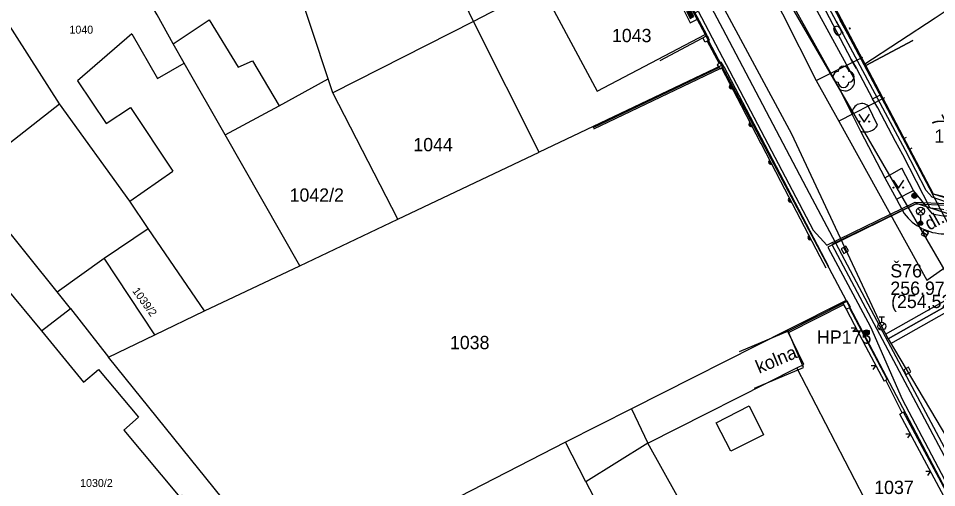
# Model space of a CAD drawing. Extents: x -601580 to 4, y -1204314 to 4.
# Drawn here: x -600094.3 to -600007.9, y -1203449.5 to -1203405.4 of the extents above; entities that cross this region are included whole.
import ezdxf

# ---------------------------------------------------------------- set-up
doc = ezdxf.new("R2010")
doc.units = 0
for name, color, linetype in [('00-EON NN', 7, 'Continuous'), ('00-INNOGY-NTL', 7, 'Continuous'), ('00-KN-HRANICE PARCEL', 7, 'Continuous'), ('00-KN-PARC. CISLA', 7, 'Continuous'), ('00-KN-VNITRNI KRESBA', 7, 'Continuous'), ('00-POLOHOPIS', 7, 'Continuous'), ('00-SITE KOM. KABEL', 7, 'Continuous'), ('00-VAK-KANAL-POPIS', 7, 'Continuous'), ('00-VAK-KANAL-POTRUBI', 7, 'Continuous'), ('00-VAK-VODA-RAD IGIS', 7, 'Continuous'), ('00-VODOVOD STAVAJICI', 7, 'Continuous'), ('11-REKONSTRUKCE  VYKOP', 7, 'Continuous'), ('11-REKONSTRUKCE VODOVOD', 7, 'Continuous'), ('Vrstva 22', 7, 'Continuous'), ('Vrstva 25', 7, 'Continuous'), ('Vrstva 26', 7, 'Continuous'), ('Vrstva 27', 7, 'Continuous'), ('Vrstva 28', 7, 'Continuous'), ('Vrstva 33', 7, 'Continuous'), ('Vrstva 36', 7, 'Continuous'), ('Vrstva 6', 7, 'Continuous'), ('Vrstva 8', 7, 'Continuous')]:
    doc.layers.add(name, color=color, linetype=linetype)

# ---------------------------------------------------------------- blocks, each defined once
blk = doc.blocks.new('6.30_104')
at = {"layer": 'Vrstva 27'}
blk.add_line((-0.25, 0.001), (0.25, -0.001), dxfattribs=at)
blk.add_lwpolyline([(-0.25, -0.25), (0.25, -0.25), (0.25, 0.25), (-0.25, 0.25)], close=True, dxfattribs=at)
blk = doc.blocks.new('6.13_4')
at = {"layer": 'Vrstva 28'}
for p, q in [((-0.25, 0.875), (0.25, 0.875)), ((0, 0.375), (0, 0.875)), ((-0.258, -0.272), (0.272, 0.258))]:
    blk.add_line(p, q, dxfattribs=at)
blk.add_circle((0, 0), 0.375, dxfattribs=at)
blk = doc.blocks.new('6.01A_1256')
at = {"layer": 'Vrstva 25'}
for radius in [0.25, 0.2, 0.15, 0.1, 0.05]:
    blk.add_circle((0, 0), radius, dxfattribs=at)
blk = doc.blocks.new('6.01A_1258')
at = {"layer": 'Vrstva 25'}
for radius in [0.25, 0.2, 0.15, 0.1, 0.05]:
    blk.add_circle((0, 0), radius, dxfattribs=at)
blk = doc.blocks.new('6.30_418')
at = {"layer": 'Vrstva 27'}
blk.add_line((-0.25, 0), (0.25, 0), dxfattribs=at)
blk.add_lwpolyline([(-0.25, -0.25), (0.25, -0.25), (0.25, 0.25), (-0.25, 0.25)], close=True, dxfattribs=at)
blk = doc.blocks.new('6.30_420')
at = {"layer": 'Vrstva 27'}
blk.add_line((-0.25, 0), (0.249, 0.001), dxfattribs=at)
blk.add_lwpolyline([(-0.25, -0.25), (0.251, -0.25), (0.25, 0.251), (-0.25, 0.251)], close=True, dxfattribs=at)
blk = doc.blocks.new('3.13_796')
at = {"layer": 'Vrstva 22'}
blk.add_circle((0, 0), 0.05, dxfattribs=at)
for centre, start, end in [((0, 0.5), 0, 180), ((-0.5, 0), 90, 270), ((0.5, 0), 270, 90), ((0, -0.5), 180, 0)]:
    blk.add_arc(centre, 0.5, start, end, dxfattribs=at)
blk = doc.blocks.new('6.560_970')
at = {"layer": 'Vrstva 33'}
for p, q in [((-0.265, 0.86), (0.265, 1.39)), ((-0.265, 1.39), (0.265, 0.86)), ((0, 0.75), (0, 0))]:
    blk.add_line(p, q, dxfattribs=at)
for centre, radius in [((0, 1.125), 0.375), ((0, 0), 0.2), ((0, 0), 0.145), ((0, 0), 0.0876)]:
    blk.add_circle(centre, radius, dxfattribs=at)
blk = doc.blocks.new('3.14_416')
at = {"layer": 'Vrstva 36'}
blk.add_lwpolyline([(-0.5, 0.75), (0, 0), (0.5, 0.75)], dxfattribs=at)
for centre in [(-0.45, 0.05), (0.449, 0.05)]:
    blk.add_circle(centre, 0.05, dxfattribs=at)
blk = doc.blocks.new('VCHOD_1176')
at = {"layer": 'Vrstva 6'}
blk.add_line((0, 0.25), (0, 0), dxfattribs=at)
blk = doc.blocks.new('VCHOD_1178')
at = {"layer": 'Vrstva 6'}
blk.add_line((0, 0.25), (0, 0), dxfattribs=at)
blk = doc.blocks.new('3.14_418')
at = {"layer": 'Vrstva 36'}
blk.add_lwpolyline([(-0.5, 0.75), (0, 0), (0.5, 0.75)], dxfattribs=at)
for centre in [(-0.45, 0.05), (0.449, 0.05)]:
    blk.add_circle(centre, 0.05, dxfattribs=at)
blk = doc.blocks.new('NN620')
at = {"layer": 'Vrstva 8'}
for points in [[(752, 4), (-748, 4)], [(-748, 4), (-748, -746)], [(752, -746), (752, 4)], [(-748, -746), (752, -746)], [(368, -180), (-376, -180)], [(-376, -180), (-376, -558)], [(-376, -558), (368, -558)], [(321, -227), (-329, -227)], [(-329, -227), (-329, -510)], [(-329, -510), (321, -510)], [(274, -274), (-281, -274)], [(-281, -274), (-281, -463)], [(-281, -463), (274, -463)], [(227, -321), (-234, -321)], [(-234, -321), (-234, -416)], [(-234, -416), (227, -416)], [(-193, -369), (185, -369)], [(227, -416), (227, -321)], [(274, -463), (274, -274)], [(321, -510), (321, -227)], [(368, -558), (368, -180)]]:
    blk.add_lwpolyline(points, dxfattribs=at)

msp = doc.modelspace()

# ---------------------------------------------------------------- linework, layer by layer
at = {"layer": '00-EON NN'}
for points in [[(-600005.932, -1203421.973), (-600005.835, -1203422.198), (-600005.93, -1203422.53), (-600006.122, -1203422.629), (-600007.004, -1203422.627), (-600008.37, -1203422.16), (-600008.91, -1203421.53), (-600010.86, -1203417.78), (-600015.12, -1203409.83), (-600018.96, -1203402.66), (-600018.685, -1203402.053), (-600019.38, -1203402.04), (-600025.74, -1203390.23), (-600025.72, -1203389.93), (-600025.447, -1203389.428), (-600026.12, -1203389.35), (-600028.26, -1203386.09), (-600029.39, -1203383.57), (-600028.949, -1203383.01), (-600029.62, -1203382.9), (-600033.29, -1203376.11), (-600033.667, -1203375.406)], [(-600030.734, -1203404.857), (-600030.367, -1203404.665), (-600019.551, -1203425.281), (-600018.255, -1203426.677), (-600009.969, -1203422.621), (-600006.984, -1203422.776), (-600006.14, -1203422.776), (-600005.87, -1203422.631), (-600005.853, -1203422.55), (-600006.105, -1203422.081)], [(-600005.749, -1203421.872), (-600005.566, -1203422.376), (-600005.716, -1203422.831), (-600006.114, -1203422.941), (-600006.941, -1203422.95), (-600009.923, -1203422.821), (-600018.167, -1203426.857), (-600014.141, -1203434.352), (-600011.172, -1203441.172), (-600002.898, -1203456.852), (-600003.012, -1203459.424), (-600001.795, -1203461.342), (-599997.752, -1203469.329)]]:
    msp.add_lwpolyline(points, dxfattribs=at)
at = {"layer": '00-INNOGY-NTL'}
msp.add_line((-600019.28, -1203411.18), (-600014.89, -1203408.99), dxfattribs=at)
for points in [[(-600039.077, -1203373.715), (-600029.95, -1203390.58), (-600026.07, -1203397.74), (-600025.59, -1203398.62), (-600019.28, -1203411.18), (-600017.14, -1203415.03), (-600008.87, -1203429.96), (-600006.76, -1203428.51)], [(-600012.84, -1203412.81), (-600017.14, -1203415.03)]]:
    msp.add_lwpolyline(points, dxfattribs=at)
at = {"layer": '00-KN-HRANICE PARCEL'}
for p, q in [((-600021.38, -1203397.23), (-600014.79, -1203409.68)), ((-600051.49, -1203405.65), (-600064.73, -1203412.35)), ((-600045.32, -1203417.93), (-600051.49, -1203405.65)), ((-600028.18, -1203409.8), (-600045.32, -1203417.93)), ((-600028.18, -1203409.8), (-600016.44, -1203431.87)), ((-600014.79, -1203409.68), (-600008.34, -1203421.83)), ((-600064.73, -1203412.35), (-600065.17, -1203411.03)), ((-600058.62, -1203424.24), (-600064.73, -1203412.35)), ((-600067.84, -1203428.62), (-600074.85, -1203416.32)), ((-600058.62, -1203424.24), (-600045.32, -1203417.93)), ((-600001.76, -1203434.36), (-600008.34, -1203421.83)), ((-600067.84, -1203428.62), (-600058.62, -1203424.24)), ((-600076.81, -1203432.86), (-600082.09, -1203425.11)), ((-600076.81, -1203432.86), (-600067.84, -1203428.62)), ((-600089.42, -1203432.63), (-600090.65, -1203431.06)), ((-600016.44, -1203431.87), (-600022, -1203434.67)), ((-600016.44, -1203431.87), (-600003.37, -1203456.7)), ((-600092.14, -1203434.74), (-600089.42, -1203432.63)), ((-600089.42, -1203432.63), (-600085.83, -1203437.22)), ((-600068.74, -1203458.37), (-600085.83, -1203437.22)), ((-600042.84, -1203445.19), (-600053.95, -1203450.9)), ((-600040.93, -1203448.92), (-600042.84, -1203445.19)), ((-600040.93, -1203448.92), (-600039.91, -1203450.91))]:
    msp.add_line(p, q, dxfattribs=at)
for points in [[(-600051.49, -1203405.65), (-600055.24, -1203397.87), (-600058.84, -1203390.41)], [(-600065.17, -1203411.03), (-600068.22, -1203401.82), (-600070.27, -1203395.59)], [(-600074.85, -1203416.32), (-600078.71, -1203409.57), (-600079.76, -1203407.74), (-600081.26, -1203405.03), (-600086.56, -1203396.02)], [(-600034.9, -1203397.06), (-600045.17, -1203402.33), (-600051.49, -1203405.65)], [(-600034.9, -1203397.06), (-600029.71, -1203406.86), (-600028.18, -1203409.8)], [(-600014.79, -1203409.68), (-600008.07, -1203405.3), (-600006.84, -1203404.5), (-600003.91, -1203402.97), (-600003.04, -1203402.52), (-600002.03, -1203401.99)], [(-600082.09, -1203425.11), (-600083.83, -1203422.55), (-600090.44, -1203413.4), (-600096.33, -1203404.2)], [(-600074.85, -1203416.32), (-600069.78, -1203413.59), (-600065.17, -1203411.03)], [(-600090.65, -1203431.06), (-600099.32, -1203420.32), (-600106.01, -1203412.29)], [(-600008.34, -1203421.83), (-600006.86, -1203422.21), (-599998.01, -1203417.18), (-599996.41, -1203416.27), (-599989.67, -1203412.45)], [(-600090.65, -1203431.06), (-600086.24, -1203427.9), (-600082.09, -1203425.11)], [(-600095.6, -1203464.21), (-600087.25, -1203457.23), (-600092.58, -1203450.86), (-600094.84, -1203452.72), (-600098.54, -1203448.29), (-600096.28, -1203446.4), (-600105.04, -1203435.86), (-600103.34, -1203434.44), (-600101.96, -1203435.84), (-600095.61, -1203430.53), (-600092.14, -1203434.74)], [(-600085.83, -1203437.22), (-600081.48, -1203435.12), (-600076.81, -1203432.86)], [(-600092.14, -1203434.74), (-600088.17, -1203439.56), (-600086.77, -1203438.38), (-600083, -1203442.84), (-600084.39, -1203444.07), (-600079.11, -1203450.37), (-600078.89, -1203450.18), (-600071.17, -1203459.39), (-600087.9, -1203473.42), (-600095.6, -1203464.21)], [(-600022, -1203434.67), (-600036.64, -1203442.06), (-600042.84, -1203445.19)], [(-600013.98, -1203465.42), (-600015.87, -1203461.95), (-600010.32, -1203459.11), (-600014.71, -1203450.49), (-600021.08, -1203438.21), (-600020.44, -1203437.89), (-600022, -1203434.67)], [(-600016.79, -1203466.87), (-600018.63, -1203463.36), (-600023.96, -1203466.08), (-600028.37, -1203457.4), (-600035.09, -1203445.3), (-600040.93, -1203448.92)]]:
    msp.add_lwpolyline(points, dxfattribs=at)
at = {"layer": '00-KN-VNITRNI KRESBA'}
for p, q in [((-600045.17, -1203402.33), (-600039.88, -1203412.21)), ((-600079.76, -1203407.74), (-600076.35, -1203405.48)), ((-600076.35, -1203405.48), (-600073.64, -1203409.95)), ((-600083.65, -1203406.81), (-600088.74, -1203411.24)), ((-600083.65, -1203406.81), (-600081.23, -1203411.01)), ((-600039.88, -1203412.21), (-600029.71, -1203406.86)), ((-600073.64, -1203409.95), (-600072.28, -1203409.36)), ((-600072.28, -1203409.36), (-600069.78, -1203413.59)), ((-600081.23, -1203411.01), (-600078.71, -1203409.57)), ((-600088.74, -1203411.24), (-600086.04, -1203415.23)), ((-600099.32, -1203420.32), (-600090.44, -1203413.4)), ((-600086.04, -1203415.23), (-600083.75, -1203413.74)), ((-600083.75, -1203413.74), (-600079.78, -1203419.72)), ((-600083.83, -1203422.55), (-600079.78, -1203419.72)), ((-600081.48, -1203435.12), (-600086.24, -1203427.9)), ((-600035.09, -1203445.3), (-600021.08, -1203438.21)), ((-600036.64, -1203442.06), (-600035.09, -1203445.3)), ((-600028.66, -1203443.38), (-600025.57, -1203441.8)), ((-600025.57, -1203441.8), (-600024.23, -1203444.5)), ((-600027.3, -1203446.05), (-600028.66, -1203443.38)), ((-600024.23, -1203444.5), (-600027.3, -1203446.05))]:
    msp.add_line(p, q, dxfattribs=at)
at = {"layer": '00-POLOHOPIS'}
for p, q in [((-600028.043, -1203406.347), (-600034.609, -1203393.888)), ((-600015.687, -1203411.017), (-600020.438, -1203402.348)), ((-600021.594, -1203403.877), (-600017.086, -1203411.981)), ((-600020.168, -1203421.278), (-600028.043, -1203406.347)), ((-600029.518, -1203407.504), (-600028.381, -1203409.588)), ((-600028.19, -1203409.469), (-600028.572, -1203409.707)), ((-600027.941, -1203409.868), (-600028.19, -1203409.469)), ((-600028.403, -1203409.978), (-600040.28, -1203415.643)), ((-600028.323, -1203410.106), (-600040.216, -1203415.778)), ((-600028.572, -1203409.707), (-600028.323, -1203410.106)), ((-600028.323, -1203410.106), (-600027.941, -1203409.868)), ((-600027.941, -1203409.868), (-600018.114, -1203428.701)), ((-600017.086, -1203411.981), (-600015.883, -1203414.377)), ((-600013.49, -1203415.383), (-600014.368, -1203413.587)), ((-600015.883, -1203414.377), (-600015.096, -1203415.948)), ((-600015.096, -1203415.948), (-600012.815, -1203420.337)), ((-600011.007, -1203416.69), (-600010.476, -1203417.669)), ((-600012.815, -1203420.337), (-600011.211, -1203419.428)), ((-600010.106, -1203421.533), (-600011.211, -1203419.428)), ((-600012.815, -1203420.337), (-600011.704, -1203422.341)), ((-600013.006, -1203434.837), (-600020.168, -1203421.278)), ((-600011.704, -1203422.341), (-600010.106, -1203421.533)), ((-600008.321, -1203423.722), (-600010.106, -1203421.533)), ((-600011.704, -1203422.341), (-600010.983, -1203423.714)), ((-600016.349, -1203431.939), (-600016.754, -1203432.157)), ((-600016.05, -1203432.495), (-600016.349, -1203431.939)), ((-600016.754, -1203432.157), (-600021.886, -1203434.754)), ((-600016.683, -1203432.289), (-600021.828, -1203434.893)), ((-600016.754, -1203432.157), (-600016.455, -1203432.713)), ((-600016.455, -1203432.713), (-600016.05, -1203432.495)), ((-600016.164, -1203432.557), (-600012.589, -1203439.303)), ((-600001.841, -1203455.789), (-600013.006, -1203434.837)), ((-600012.589, -1203439.303), (-600012.88, -1203439.458)), ((-600011.191, -1203442.451), (-600012.727, -1203439.376)), ((-600011.047, -1203442.374), (-600011.4, -1203442.561)), ((-600003.329, -1203456.731), (-600011.047, -1203442.374))]:
    msp.add_line(p, q, dxfattribs=at)
for points in [[(-600010.18, -1203407.449), (-600014.603, -1203409.781), (-600021.189, -1203397.312), (-600016.768, -1203394.977)], [(-600033.944, -1203409.315), (-600029.532, -1203406.963), (-600034.728, -1203397.214), (-600039.14, -1203399.566)], [(-600029.532, -1203406.963), (-600029.316, -1203407.405), (-600029.72, -1203407.602), (-600029.929, -1203407.175)], [(-599992.026, -1203408.258), (-599989.543, -1203412.598), (-600006.646, -1203422.381), (-600008.221, -1203421.888), (-600014.603, -1203409.781), (-600010.18, -1203407.449)], [(-600028.171, -1203410.011), (-600026.32, -1203413.558)], [(-600026.32, -1203413.557), (-600024.47, -1203417.104)], [(-600024.47, -1203417.103), (-600022.62, -1203420.65)], [(-600022.62, -1203420.649), (-600020.769, -1203424.196)], [(-600020.769, -1203424.196), (-600018.919, -1203427.742)], [(-600018.919, -1203427.742), (-600018.353, -1203428.826)], [(-600016.455, -1203432.713), (-600014.582, -1203436.247)], [(-600015.778, -1203434.844), (-600015.519, -1203434.48), (-600015.966, -1203434.49)], [(-600025.053, -1203440.115), (-600020.445, -1203438.174), (-600021.886, -1203434.754), (-600026.494, -1203436.695)], [(-600014.582, -1203436.247), (-600012.88, -1203439.458)], [(-600013.905, -1203438.378), (-600013.646, -1203438.014), (-600014.093, -1203438.025)], [(-600003.763, -1203456.769), (-600011.399, -1203442.563)], [(-600010.649, -1203444.803), (-600010.392, -1203444.438), (-600010.839, -1203444.451)], [(-600008.755, -1203448.326), (-600008.498, -1203447.961), (-600008.945, -1203447.974)]]:
    msp.add_lwpolyline(points, dxfattribs=at)
for centre, radius, start, end in [((-600016.546, -1203411.268), 0.895, 232.86118, 16.27745), ((-600027.245, -1203411.784), 0.2, 117.55398, 297.55684), ((-600027.245, -1203411.784), 0.15, 117.55397, 297.55684), ((-600027.245, -1203411.784), 0.1, 117.55397, 297.55684), ((-600027.245, -1203411.784), 0.05, 117.55397, 297.55684), ((-600014.97, -1203414.281), 0.918, 49.05081, 186.02897), ((-600025.395, -1203415.33), 0.2, 117.55398, 297.55684), ((-600025.395, -1203415.33), 0.15, 117.55397, 297.55684), ((-600025.395, -1203415.33), 0.1, 117.55397, 297.55684), ((-600025.395, -1203415.33), 0.05, 117.55397, 297.55684), ((-600014.627, -1203414.716), 1.318, 249.14908, 329.61525), ((-600023.545, -1203418.876), 0.2, 117.55398, 297.55684), ((-600023.545, -1203418.876), 0.15, 117.55397, 297.55684), ((-600023.545, -1203418.876), 0.1, 117.55397, 297.55684), ((-600023.545, -1203418.876), 0.05, 117.55397, 297.55684), ((-600021.694, -1203422.423), 0.2, 117.55398, 297.55684), ((-600021.694, -1203422.423), 0.15, 117.55397, 297.55684), ((-600021.694, -1203422.423), 0.1, 117.55397, 297.55684), ((-600021.694, -1203422.423), 0.05, 117.55397, 297.55684), ((-600007.161, -1203420.818), 4.795, 217.15096, 269.2689), ((-600007.07, -1203419.736), 4.178, 252.57661, 289.46094), ((-600019.844, -1203425.969), 0.2, 117.55398, 297.55684), ((-600019.844, -1203425.969), 0.15, 117.55397, 297.55684), ((-600019.844, -1203425.969), 0.1, 117.55397, 297.55684), ((-600019.844, -1203425.969), 0.05, 117.55397, 297.55684)]:
    msp.add_arc(centre, radius, start, end, dxfattribs=at)
at = {"layer": '00-SITE KOM. KABEL'}
for points in [[(-600020.43, -1203400.7), (-600015.98, -1203409.23), (-600015.46, -1203410.08), (-600013.96, -1203412.93)], [(-599980.82, -1203409.33), (-600006.56, -1203423.83), (-600009.84, -1203422.75), (-600017.8, -1203426.63), (-600001.72, -1203456.88)], [(-599980.82, -1203409.33), (-600006.56, -1203423.83), (-600009.84, -1203422.75), (-600017.8, -1203426.63), (-600001.72, -1203456.88)], [(-600015.46, -1203410.08), (-600015.98, -1203409.23)], [(-600013.96, -1203412.93), (-600013.28, -1203412.59)], [(-600006.18, -1203423.46), (-600008.55, -1203423.21), (-600011.13, -1203418.19), (-600011.8, -1203416.92), (-600013.48, -1203413.78), (-600013.96, -1203412.93)], [(-600013.48, -1203413.78), (-600013.96, -1203412.93)], [(-600011.13, -1203418.19), (-600011.8, -1203416.92)]]:
    msp.add_lwpolyline(points, dxfattribs=at)
at = {"layer": '00-VAK-KANAL-POTRUBI'}
msp.add_lwpolyline([(-600006.906, -1203429.481), (-600040.796, -1203371.11)], dxfattribs=at)
at = {"layer": '00-VAK-VODA-RAD IGIS'}
for points in [[(-600050.837, -1203361.577), (-600045.812, -1203370.916), (-600028.761, -1203402.845), (-600021.577, -1203416.2), (-600013.12, -1203434.286)], [(-600013.12, -1203434.286), (-600013.123, -1203434.287)], [(-600013.12, -1203434.286), (-600012.501, -1203435.483)], [(-600012.501, -1203435.483), (-599997.343, -1203461.018)]]:
    msp.add_lwpolyline(points, dxfattribs=at)
at = {"layer": '00-VODOVOD STAVAJICI'}
msp.add_lwpolyline([(-599905.396, -1203375.418), (-599929.281, -1203388.71), (-599951.16, -1203400.973), (-599997.853, -1203427.089), (-600003.348, -1203430.314), (-600012.501, -1203435.483)], dxfattribs=at)
at = {"layer": '11-REKONSTRUKCE  VYKOP'}
for points in [[(-600012.747, -1203435.048), (-599974.752, -1203413.595), (-599940.464, -1203394.405), (-599905.641, -1203374.982), (-599839.513, -1203337.692), (-599815.093, -1203323.609), (-599803.159, -1203313.09)], [(-600012.255, -1203435.918), (-599974.261, -1203414.467), (-599939.977, -1203395.278), (-599905.151, -1203375.854), (-599839.017, -1203338.56), (-599814.507, -1203324.425), (-599802.497, -1203313.84)]]:
    msp.add_lwpolyline(points, dxfattribs=at)
at = {"layer": '11-REKONSTRUKCE VODOVOD'}
msp.add_lwpolyline([(-600012.501, -1203435.483), (-599974.506, -1203414.031), (-599940.22, -1203394.841), (-599905.396, -1203375.418), (-599839.265, -1203338.126), (-599814.8, -1203324.017), (-599802.828, -1203313.465)], dxfattribs=at)

# ---------------------------------------------------------------- block references
at = {"layer": '00-POLOHOPIS'}
for name, p in [('3.13_796', (-600016.691, -1203410.846)), ('3.14_416', (-600014.738, -1203415.107)), ('3.14_418', (-600011.531, -1203421.317)), ('6.560_970', (-600009.443, -1203424.612)), ('6.13_4', (-600013.102, -1203434.306))]:
    msp.add_blockref(name, p, dxfattribs=at)
for name, p, xscale, yscale, rotation in [('VCHOD_1176', (-600011.007, -1203416.69), 0.9999991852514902, 0.9999991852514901, -61.525136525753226), ('VCHOD_1178', (-600010.476, -1203417.669), 0.9999991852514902, 0.9999991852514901, -61.525136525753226), ('6.01A_1258', (-600010.018, -1203422.027), 0.99999972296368, 0.9999997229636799, 120.0006253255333), ('6.30_420', (-600009.042, -1203425.592), 0.9999987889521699, 0.9999987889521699, 147.6121945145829), ('6.30_418', (-600016.562, -1203427.109), 0.99999949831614, 0.9999994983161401, -60.9962917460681), ('6.01A_1256', (-600014.526, -1203434.893), 0.99999972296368, 0.9999997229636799, 120.0006253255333), ('6.30_104', (-600010.694, -1203438.501), 1.00000137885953, 1.00000137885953, 119.0451453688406)]:
    msp.add_blockref(name, p, dxfattribs=dict(at, xscale=xscale, yscale=yscale, rotation=rotation))
at = {"layer": 'Vrstva 26', "xscale": 0.001, "yscale": 0.001, "rotation": -62.98133886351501}
msp.add_blockref('NN620', (-600030.78, -1203404.77), dxfattribs=at)

# ---------------------------------------------------------------- texts
at = {"layer": '00-KN-PARC. CISLA'}
for s, height, p in [('1040', 0.75, (-600089.505, -1203406.79)), ('1043', 1.25, (-600038.477, -1203407.59)), ('1057/1', 1.25, (-600008.145, -1203417.05)), ('1044', 1.25, (-600057.157, -1203417.85)), ('1042/2', 1.25, (-600068.798, -1203422.59)), ('1038', 1.25, (-600053.717, -1203436.46)), ('1030/2', 0.75, (-600088.501, -1203449.42)), ('1037', 1.25, (-600013.807, -1203450.08))]:
    msp.add_text(s, height=height, dxfattribs=at).set_placement(p)
msp.add_text('1039/2', height=0.75, rotation=306, dxfattribs=at).set_placement((-600083.628, -1203430.988))
at = {"layer": '00-POLOHOPIS'}
for s, rotation, p in [('dl.', 29.27373, (-600017.392, -1203407.136)), ('7', 297.7952, (-600008.527, -1203414.873)), ('dl.', 29.27373, (-600008.625, -1203425.336)), ('kolna', 22.84199, (-600024.631, -1203438.777))]:
    msp.add_text(s, height=1.25, rotation=rotation, dxfattribs=at).set_placement(p)
at = {"layer": '00-VAK-KANAL-POPIS'}
for s, p in [('Š76', (-600012.287, -1203429.713)), ('256,97 ', (-600012.287, -1203431.354)), ('(254,52)', (-600012.219, -1203432.595))]:
    msp.add_text(s, height=1.25, dxfattribs=at).set_placement(p)
at = {"layer": '00-VAK-VODA-RAD IGIS'}
msp.add_text('HP175', height=1.25, dxfattribs=at).set_placement((-600019.186, -1203435.948))

doc.saveas('drawing.dxf')
